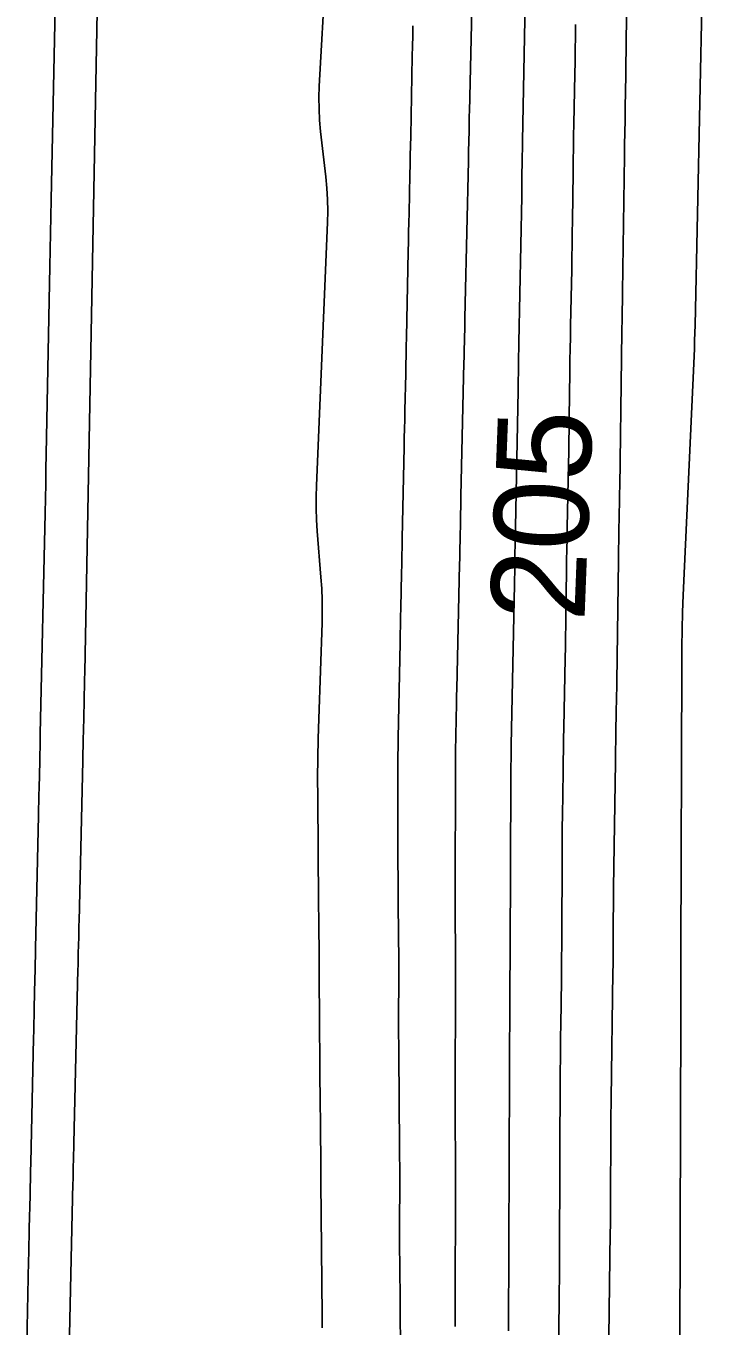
# Model space of a CAD drawing. Extents: x 1768942 to 1774819, y 723037 to 732099.
# Drawn here: x 1770471.6 to 1770514.9, y 730138.4 to 730221.1 of the extents above; entities that cross this region are included whole.
import ezdxf

# ---------------------------------------------------------------- set-up
doc = ezdxf.new("R2010")
doc.units = 0
doc.layers.add('R_Contours', color=7, linetype='Continuous')
doc.layers.add('R_Horz Alg Annot', color=7, linetype='Continuous')

msp = doc.modelspace()

# ---------------------------------------------------------------- linework, layer by layer
at = {"layer": 'R_Contours'}
for points in [[(1770514.928, 730237.491), (1770514.171, 730202.069), (1770514.159, 730201.577), (1770514.144, 730201.084), (1770514.126, 730200.591), (1770514.106, 730200.099), (1770513.423, 730184.908), (1770513.38, 730183.81), (1770513.348, 730182.711), (1770513.327, 730181.613), (1770513.319, 730180.514), (1770513.27, 730162.157), (1770513.268, 730161.219), (1770513.266, 730160.281), (1770513.263, 730159.343), (1770513.261, 730158.405), (1770513.204, 730137.262)], [(1770498.921, 730138.39), (1770498.921, 730138.734), (1770498.921, 730139.078), (1770498.945, 730147.972), (1770498.946, 730148.342), (1770498.945, 730148.713), (1770498.944, 730149.083), (1770498.941, 730149.453), (1770498.928, 730150.935), (1770498.926, 730151.305), (1770498.924, 730151.675), (1770498.923, 730152.046), (1770498.924, 730152.416), (1770498.945, 730160.992), (1770498.945, 730161.388), (1770498.945, 730161.784), (1770498.943, 730162.179), (1770498.94, 730162.575), (1770498.927, 730164.159), (1770498.924, 730164.554), (1770498.922, 730164.95), (1770498.921, 730165.346), (1770498.922, 730165.742), (1770498.94, 730174.039), (1770498.942, 730174.446), (1770498.946, 730174.854), (1770498.951, 730175.261), (1770498.958, 730175.668), (1770498.991, 730177.297), (1770498.999, 730177.705), (1770499.008, 730178.112), (1770499.016, 730178.519), (1770499.025, 730178.927), (1770499.202, 730186.863), (1770499.21, 730187.224), (1770499.218, 730187.586), (1770499.225, 730187.947), (1770499.232, 730188.308), (1770499.261, 730189.754), (1770499.269, 730190.116), (1770499.276, 730190.477), (1770499.284, 730190.838), (1770499.292, 730191.2), (1770499.481, 730199.693), (1770499.488, 730200.005), (1770499.495, 730200.318), (1770499.502, 730200.631), (1770499.508, 730200.944), (1770499.533, 730202.195), (1770499.539, 730202.508), (1770499.546, 730202.82), (1770499.553, 730203.133), (1770499.559, 730203.446), (1770499.763, 730212.529), (1770499.769, 730212.79), (1770499.775, 730213.051), (1770499.78, 730213.312), (1770499.785, 730213.573), (1770499.806, 730214.617), (1770499.812, 730214.879), (1770499.817, 730215.14), (1770499.823, 730215.401), (1770499.828, 730215.662), (1770500.037, 730224.932)], [(1770508.664, 730136.067), (1770508.784, 730144.379), (1770508.79, 730144.796), (1770508.794, 730145.214), (1770508.797, 730145.631), (1770508.8, 730146.048), (1770508.819, 730151.133), (1770508.822, 730151.563), (1770508.825, 730151.993), (1770508.83, 730152.423), (1770508.835, 730152.853), (1770508.951, 730160.955), (1770508.957, 730161.398), (1770508.961, 730161.842), (1770508.965, 730162.286), (1770508.967, 730162.729), (1770508.974, 730164.504), (1770508.976, 730164.947), (1770508.979, 730165.391), (1770508.984, 730165.835), (1770508.99, 730166.278), (1770509.104, 730174.274), (1770509.11, 730174.701), (1770509.117, 730175.127), (1770509.125, 730175.553), (1770509.133, 730175.98), (1770509.166, 730177.685), (1770509.174, 730178.111), (1770509.182, 730178.538), (1770509.188, 730178.964), (1770509.195, 730179.39), (1770509.299, 730187.125), (1770509.304, 730187.514), (1770509.31, 730187.902), (1770509.317, 730188.29), (1770509.324, 730188.679), (1770509.355, 730190.232), (1770509.362, 730190.621), (1770509.369, 730191.009), (1770509.375, 730191.398), (1770509.38, 730191.786), (1770509.489, 730199.979), (1770509.494, 730200.329), (1770509.5, 730200.68), (1770509.506, 730201.031), (1770509.512, 730201.382), (1770509.539, 730202.785), (1770509.546, 730203.135), (1770509.552, 730203.486), (1770509.557, 730203.837), (1770509.562, 730204.188), (1770509.676, 730212.835), (1770509.68, 730213.148), (1770509.685, 730213.462), (1770509.691, 730213.775), (1770509.696, 730214.088), (1770509.72, 730215.342), (1770509.726, 730215.655), (1770509.732, 730215.969), (1770509.736, 730216.282), (1770509.741, 730216.595), (1770509.852, 730225.122)], [(1770490.692, 730224.367), (1770490.289, 730217.274), (1770490.264, 730216.549), (1770490.269, 730215.826), (1770490.305, 730215.103), (1770490.372, 730214.381), (1770490.703, 730211.496), (1770490.771, 730210.775), (1770490.811, 730210.052), (1770490.823, 730209.328), (1770490.807, 730208.603), (1770490.107, 730191.882), (1770490.087, 730191.151), (1770490.09, 730190.421), (1770490.115, 730189.692), (1770490.162, 730188.963), (1770490.394, 730186.048), (1770490.441, 730185.319), (1770490.468, 730184.589), (1770490.474, 730183.859), (1770490.46, 730183.129), (1770490.251, 730177.038), (1770490.215, 730175.789), (1770490.193, 730174.54), (1770490.183, 730173.29), (1770490.187, 730172.041), (1770490.241, 730165.316), (1770490.245, 730164.929), (1770490.248, 730164.542), (1770490.251, 730164.155), (1770490.255, 730163.768), (1770490.269, 730162.219), (1770490.273, 730161.832), (1770490.276, 730161.445), (1770490.279, 730161.058), (1770490.283, 730160.671), (1770490.352, 730152.19), (1770490.355, 730151.807), (1770490.358, 730151.423), (1770490.362, 730151.039), (1770490.365, 730150.655), (1770490.379, 730149.119), (1770490.383, 730148.735), (1770490.386, 730148.351), (1770490.39, 730147.967), (1770490.393, 730147.583), (1770490.462, 730139.067), (1770490.466, 730138.686), (1770490.469, 730138.305)], [(1770471.647, 730135.149), (1770471.808, 730142.56), (1770471.82, 730143.079), (1770471.831, 730143.598), (1770471.843, 730144.117), (1770471.855, 730144.636), (1770471.904, 730146.712), (1770471.916, 730147.232), (1770471.928, 730147.751), (1770471.94, 730148.27), (1770471.951, 730148.789), (1770472.124, 730156.726), (1770472.134, 730157.201), (1770472.145, 730157.677), (1770472.156, 730158.152), (1770472.167, 730158.628), (1770472.211, 730160.53), (1770472.222, 730161.005), (1770472.233, 730161.481), (1770472.244, 730161.956), (1770472.254, 730162.432), (1770472.438, 730170.897), (1770472.447, 730171.329), (1770472.457, 730171.761), (1770472.467, 730172.192), (1770472.477, 730172.624), (1770472.517, 730174.351), (1770472.527, 730174.783), (1770472.537, 730175.214), (1770472.547, 730175.646), (1770472.556, 730176.078), (1770472.858, 730190.111), (1770472.878, 730191.048), (1770472.897, 730191.984), (1770472.916, 730192.921), (1770472.934, 730193.857), (1770473.158, 730205.809), (1770473.178, 730206.865), (1770473.199, 730207.92), (1770473.22, 730208.976), (1770473.242, 730210.031), (1770473.5, 730222.27)], [(1770474.361, 730135.932), (1770474.633, 730147.495), (1770474.638, 730147.708), (1770474.643, 730147.92), (1770474.647, 730148.133), (1770474.652, 730148.345), (1770474.671, 730149.194), (1770474.675, 730149.407), (1770474.68, 730149.619), (1770474.685, 730149.831), (1770474.69, 730150.044), (1770474.949, 730161.103), (1770474.955, 730161.358), (1770474.961, 730161.613), (1770474.967, 730161.867), (1770474.972, 730162.122), (1770474.994, 730163.141), (1770475, 730163.396), (1770475.006, 730163.65), (1770475.012, 730163.905), (1770475.017, 730164.16), (1770475.257, 730174.371), (1770475.268, 730174.839), (1770475.278, 730175.308), (1770475.289, 730175.777), (1770475.299, 730176.245), (1770475.339, 730178.12), (1770475.349, 730178.589), (1770475.359, 730179.058), (1770475.368, 730179.526), (1770475.377, 730179.995), (1770476.165, 730222)], [(1770502.309, 730138.114), (1770502.395, 730159.812), (1770502.396, 730160.018), (1770502.397, 730160.224), (1770502.399, 730160.43), (1770502.402, 730160.636), (1770502.414, 730161.46), (1770502.416, 730161.666), (1770502.419, 730161.872), (1770502.42, 730162.078), (1770502.421, 730162.284), (1770502.462, 730173.167), (1770502.463, 730173.349), (1770502.464, 730173.531), (1770502.466, 730173.713), (1770502.469, 730173.896), (1770502.479, 730174.624), (1770502.482, 730174.806), (1770502.485, 730174.988), (1770502.488, 730175.171), (1770502.491, 730175.353), (1770502.694, 730185.606), (1770502.698, 730185.817), (1770502.701, 730186.029), (1770502.705, 730186.241), (1770502.708, 730186.452), (1770502.719, 730187.299), (1770502.722, 730187.511), (1770502.725, 730187.722), (1770502.729, 730187.934), (1770502.733, 730188.146), (1770502.924, 730197.924), (1770502.929, 730198.177), (1770502.933, 730198.431), (1770502.937, 730198.685), (1770502.941, 730198.938), (1770502.954, 730199.953), (1770502.958, 730200.206), (1770502.962, 730200.46), (1770502.966, 730200.713), (1770502.971, 730200.967), (1770503.151, 730210.248), (1770503.157, 730210.544), (1770503.162, 730210.839), (1770503.166, 730211.134), (1770503.17, 730211.429), (1770503.186, 730212.61), (1770503.19, 730212.906), (1770503.194, 730213.201), (1770503.199, 730213.496), (1770503.205, 730213.791), (1770503.374, 730222.58)], [(1770496.239, 730221.103), (1770496.225, 730220.461), (1770496.212, 730219.819), (1770496.199, 730219.176), (1770496.097, 730214.093), (1770496.085, 730213.481), (1770496.072, 730212.87), (1770496.059, 730212.258), (1770496.045, 730211.647), (1770495.99, 730209.201), (1770495.977, 730208.589), (1770495.964, 730207.978), (1770495.951, 730207.366), (1770495.939, 730206.755), (1770495.83, 730201.306), (1770495.818, 730200.723), (1770495.806, 730200.141), (1770495.793, 730199.558), (1770495.78, 730198.976), (1770495.728, 730196.645), (1770495.716, 730196.063), (1770495.703, 730195.48), (1770495.691, 730194.898), (1770495.679, 730194.315), (1770495.563, 730188.522), (1770495.552, 730187.967), (1770495.541, 730187.412), (1770495.529, 730186.857), (1770495.517, 730186.301), (1770495.467, 730184.08), (1770495.455, 730183.525), (1770495.443, 730182.97), (1770495.432, 730182.415), (1770495.42, 730181.86), (1770495.3, 730175.832), (1770495.29, 730175.258), (1770495.282, 730174.683), (1770495.277, 730174.109), (1770495.275, 730173.534), (1770495.269, 730171.236), (1770495.269, 730170.662), (1770495.27, 730170.087), (1770495.272, 730169.513), (1770495.277, 730168.938), (1770495.329, 730162.798), (1770495.334, 730162.211), (1770495.336, 730161.625), (1770495.337, 730161.039), (1770495.336, 730160.453), (1770495.331, 730158.108), (1770495.33, 730157.522), (1770495.331, 730156.935), (1770495.334, 730156.349), (1770495.338, 730155.763), (1770495.389, 730149.763), (1770495.394, 730149.165), (1770495.396, 730148.567), (1770495.397, 730147.968), (1770495.396, 730147.37), (1770495.39, 730144.976), (1770495.389, 730144.377), (1770495.39, 730143.779), (1770495.393, 730143.181), (1770495.397, 730142.582), (1770495.447, 730136.73)], [(1770506.58, 730221.181), (1770506.569, 730220.396), (1770506.557, 730219.611), (1770506.544, 730218.826), (1770506.529, 730218.041), (1770506.469, 730214.873), (1770506.454, 730214.102), (1770506.441, 730213.331), (1770506.429, 730212.56), (1770506.419, 730211.789), (1770506.378, 730208.705), (1770506.367, 730207.934), (1770506.355, 730207.163), (1770506.342, 730206.391), (1770506.328, 730205.62), (1770506.258, 730202.032), (1770506.245, 730201.301), (1770506.232, 730200.57), (1770506.221, 730199.839), (1770506.21, 730199.108), (1770506.171, 730196.183), (1770506.161, 730195.451), (1770506.15, 730194.72), (1770506.137, 730193.989), (1770506.123, 730193.258), (1770506.044, 730189.194), (1770506.031, 730188.503), (1770506.019, 730187.812), (1770506.008, 730187.121), (1770505.998, 730186.43), (1770505.961, 730183.666), (1770505.951, 730182.974), (1770505.94, 730182.283), (1770505.928, 730181.592), (1770505.915, 730180.901), (1770505.828, 730176.457), (1770505.814, 730175.757), (1770505.802, 730175.058), (1770505.791, 730174.358), (1770505.78, 730173.659), (1770505.74, 730170.86), (1770505.731, 730170.161), (1770505.724, 730169.461), (1770505.719, 730168.761), (1770505.715, 730168.062), (1770505.697, 730163.294), (1770505.693, 730162.576), (1770505.688, 730161.857), (1770505.681, 730161.138), (1770505.671, 730160.42), (1770505.63, 730157.546), (1770505.621, 730156.827), (1770505.613, 730156.108), (1770505.608, 730155.39), (1770505.604, 730154.671), (1770505.558, 730142.908), (1770505.554, 730142.161), (1770505.548, 730141.414), (1770505.54, 730140.667), (1770505.53, 730139.92), (1770505.487, 730136.932)]]:
    msp.add_lwpolyline(points, dxfattribs=at)

# ---------------------------------------------------------------- texts
at = {"layer": 'R_Horz Alg Annot'}
msp.add_text('205', height=6, rotation=87.77757, dxfattribs=at).set_placement((1770507.136, 730183.186))

doc.saveas('drawing.dxf')
